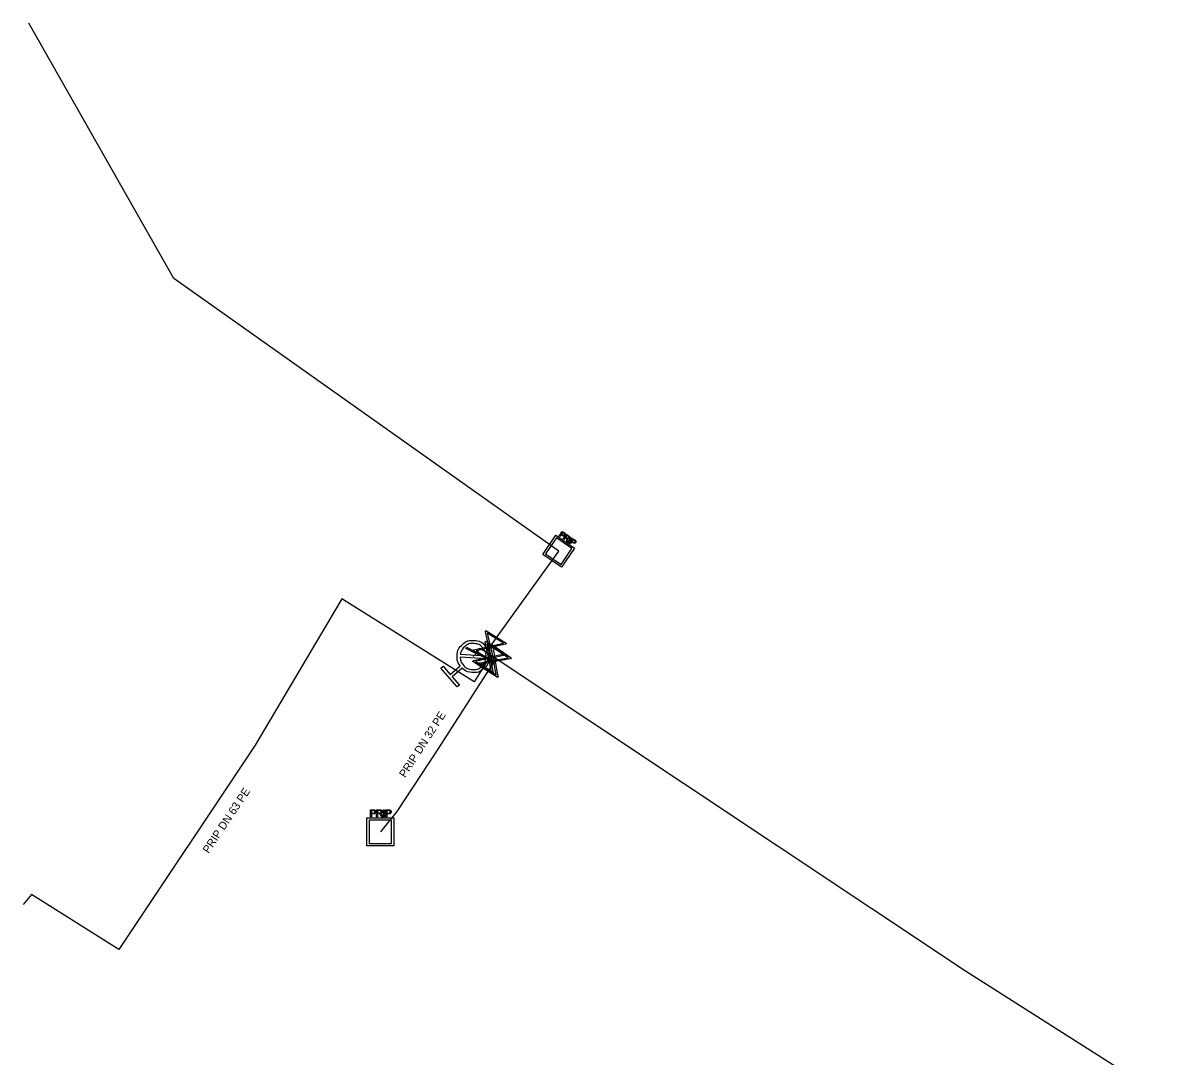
# Model space of a CAD drawing. Extents: x -643842 to -636370, y -1119190 to -1110210.
# Drawn here: x -642878.9 to -642806.8, y -1114819.2 to -1114754.6 of the extents above; entities that cross this region are included whole.
import ezdxf

# ---------------------------------------------------------------- set-up
doc = ezdxf.new("R2010")
doc.units = 0
for name, color, linetype in [('22', 7, 'Continuous'), ('Default', 7, 'Continuous'), ('Level 16', 7, 'Continuous'), ('Level 18', 7, 'Continuous'), ('Level 21', 7, 'Continuous'), ('Level 23', 7, 'Continuous'), ('Level 33', 7, 'Continuous')]:
    doc.layers.add(name, color=color, linetype=linetype)

msp = doc.modelspace()

# ---------------------------------------------------------------- linework, layer by layer
at = {"layer": 'Default'}
for points in [[(-642845.107, -1114786.401), (-642845.077, -1114786.421), (-642845.063, -1114786.435), (-642845.045, -1114786.453), (-642845.037, -1114786.474), (-642845.028, -1114786.494), (-642845.032, -1114786.518), (-642845.036, -1114786.542), (-642845.051, -1114786.564), (-642845.077, -1114786.602), (-642845.118, -1114786.612), (-642845.16, -1114786.622), (-642845.222, -1114786.579)], [(-642845.199, -1114786.545), (-642845.16, -1114786.571), (-642845.135, -1114786.567), (-642845.11, -1114786.564), (-642845.092, -1114786.538), (-642845.08, -1114786.519), (-642845.08, -1114786.5), (-642845.08, -1114786.481), (-642845.092, -1114786.467), (-642845.1, -1114786.457), (-642845.128, -1114786.438)], [(-642844.941, -1114786.858), (-642844.94, -1114786.819), (-642844.941, -1114786.797), (-642844.943, -1114786.776), (-642844.948, -1114786.764), (-642844.953, -1114786.752), (-642844.961, -1114786.744), (-642844.965, -1114786.738), (-642844.981, -1114786.727)], [(-642844.92, -1114786.72), (-642844.892, -1114786.739), (-642844.873, -1114786.744), (-642844.855, -1114786.748), (-642844.839, -1114786.741), (-642844.823, -1114786.734), (-642844.813, -1114786.719), (-642844.799, -1114786.699), (-642844.805, -1114786.675), (-642844.811, -1114786.651), (-642844.844, -1114786.629)], [(-642844.822, -1114786.595), (-642844.783, -1114786.621), (-642844.768, -1114786.644), (-642844.752, -1114786.666), (-642844.754, -1114786.694), (-642844.756, -1114786.723), (-642844.772, -1114786.747), (-642844.794, -1114786.779), (-642844.829, -1114786.787), (-642844.863, -1114786.794), (-642844.91, -1114786.771), (-642844.9, -1114786.79), (-642844.897, -1114786.802), (-642844.89, -1114786.829), (-642844.892, -1114786.863)], [(-642844.445, -1114786.854), (-642844.415, -1114786.874), (-642844.401, -1114786.888), (-642844.383, -1114786.906), (-642844.375, -1114786.926), (-642844.366, -1114786.947), (-642844.37, -1114786.971), (-642844.374, -1114786.995), (-642844.389, -1114787.017), (-642844.415, -1114787.055), (-642844.456, -1114787.065), (-642844.498, -1114787.074), (-642844.56, -1114787.032)], [(-642844.537, -1114786.998), (-642844.499, -1114787.024), (-642844.473, -1114787.02), (-642844.448, -1114787.017), (-642844.43, -1114786.991), (-642844.418, -1114786.972), (-642844.418, -1114786.953), (-642844.418, -1114786.934), (-642844.43, -1114786.919), (-642844.438, -1114786.91), (-642844.466, -1114786.891)], [(-642851.601, -1114794.725), (-642851.815, -1114794.434), (-642851.788, -1114794.069), (-642851.758, -1114793.657), (-642851.444, -1114793.384), (-642851.131, -1114793.113), (-642850.719, -1114793.142), (-642850.306, -1114793.172), (-642850.033, -1114793.486), (-642849.763, -1114793.797), (-642849.791, -1114794.209), (-642849.819, -1114794.622), (-642850.132, -1114794.894), (-642850.445, -1114795.167), (-642850.857, -1114795.139), (-642851.224, -1114795.116), (-642851.481, -1114794.863)], [(-642849.975, -1114794.106), (-642849.987, -1114793.828), (-642850.176, -1114793.61), (-642850.397, -1114793.356), (-642850.732, -1114793.332), (-642851.068, -1114793.308), (-642851.323, -1114793.53), (-642851.541, -1114793.72), (-642851.59, -1114793.993)], [(-642851.603, -1114794.175), (-642851.595, -1114794.455), (-642851.402, -1114794.676), (-642851.181, -1114794.931), (-642850.846, -1114794.955), (-642850.511, -1114794.978), (-642850.256, -1114794.756), (-642850.035, -1114794.564), (-642849.988, -1114794.288)], [(-642857.041, -1114803.719), (-642856.998, -1114803.719), (-642856.975, -1114803.723), (-642856.944, -1114803.729), (-642856.922, -1114803.744), (-642856.9, -1114803.759), (-642856.887, -1114803.785), (-642856.875, -1114803.811), (-642856.875, -1114803.843), (-642856.875, -1114803.899), (-642856.909, -1114803.937), (-642856.944, -1114803.974), (-642857.035, -1114803.974)], [(-642857.035, -1114803.924), (-642856.979, -1114803.924), (-642856.956, -1114803.904), (-642856.934, -1114803.883), (-642856.934, -1114803.845), (-642856.934, -1114803.819), (-642856.947, -1114803.8), (-642856.96, -1114803.781), (-642856.982, -1114803.775), (-642856.997, -1114803.77), (-642857.036, -1114803.77)], [(-642856.567, -1114804.06), (-642856.592, -1114804.021), (-642856.608, -1114804), (-642856.625, -1114803.98), (-642856.638, -1114803.972), (-642856.651, -1114803.964), (-642856.664, -1114803.961), (-642856.673, -1114803.958), (-642856.695, -1114803.958)], [(-642856.639, -1114803.909), (-642856.6, -1114803.909), (-642856.578, -1114803.901), (-642856.556, -1114803.893), (-642856.545, -1114803.876), (-642856.534, -1114803.858), (-642856.534, -1114803.836), (-642856.534, -1114803.807), (-642856.556, -1114803.787), (-642856.578, -1114803.767), (-642856.626, -1114803.767)], [(-642856.627, -1114803.719), (-642856.57, -1114803.719), (-642856.54, -1114803.731), (-642856.51, -1114803.742), (-642856.493, -1114803.772), (-642856.475, -1114803.801), (-642856.475, -1114803.836), (-642856.475, -1114803.883), (-642856.504, -1114803.914), (-642856.534, -1114803.945), (-642856.595, -1114803.953), (-642856.573, -1114803.965), (-642856.562, -1114803.975), (-642856.537, -1114803.997), (-642856.515, -1114804.032)], [(-642856.078, -1114803.72), (-642856.036, -1114803.72), (-642856.012, -1114803.725), (-642855.981, -1114803.731), (-642855.96, -1114803.745), (-642855.938, -1114803.76), (-642855.925, -1114803.786), (-642855.913, -1114803.813), (-642855.913, -1114803.845), (-642855.913, -1114803.901), (-642855.947, -1114803.938), (-642855.981, -1114803.975), (-642856.072, -1114803.975)], [(-642856.072, -1114803.926), (-642856.017, -1114803.926), (-642855.994, -1114803.905), (-642855.971, -1114803.885), (-642855.971, -1114803.846), (-642855.971, -1114803.82), (-642855.984, -1114803.801), (-642855.998, -1114803.782), (-642856.02, -1114803.776), (-642856.034, -1114803.772), (-642856.074, -1114803.772)]]:
    msp.add_open_spline(points, degree=3, dxfattribs=at)
at = {"layer": 'Level 16'}
for points in [[(-642849.988, -1114792.517), (-642848.717, -1114793.312), (-642848.751, -1114793.367), (-642848.878, -1114793.392), (-642849.696, -1114793.582), (-642849.477, -1114794.528), (-642849.511, -1114794.584), (-642850.783, -1114793.789), (-642850.749, -1114793.733), (-642849.801, -1114793.516), (-642849.991, -1114792.698), (-642850.023, -1114792.572), (-642849.988, -1114792.517)], [(-642849.555, -1114795.256), (-642850.816, -1114794.445), (-642850.781, -1114794.39), (-642850.654, -1114794.367), (-642849.834, -1114794.187), (-642850.041, -1114793.239), (-642850.005, -1114793.184), (-642848.744, -1114793.995), (-642848.779, -1114794.05), (-642849.729, -1114794.255), (-642849.55, -1114795.075), (-642849.519, -1114795.201), (-642849.555, -1114795.256)], [(-642849.905, -1114792.679), (-642849.716, -1114793.496), (-642848.9, -1114793.307), (-642849.905, -1114792.679)], [(-642851.21, -1114793.56), (-642849.86, -1114794.213), (-642849.9, -1114794.297), (-642851.251, -1114793.644), (-642851.21, -1114793.56)], [(-642849.591, -1114794.423), (-642849.782, -1114793.602), (-642850.601, -1114793.792), (-642849.591, -1114794.423)], [(-642849.27, -1114795.459), (-642850.499, -1114794.598), (-642850.461, -1114794.544), (-642850.334, -1114794.526), (-642849.507, -1114794.379), (-642849.676, -1114793.424), (-642849.638, -1114793.37), (-642848.41, -1114794.23), (-642848.447, -1114794.284), (-642849.405, -1114794.451), (-642849.258, -1114795.278), (-642849.232, -1114795.405), (-642849.27, -1114795.459)], [(-642849.928, -1114793.345), (-642849.748, -1114794.168), (-642848.926, -1114793.989), (-642849.928, -1114793.345)], [(-642849.567, -1114793.534), (-642849.42, -1114794.364), (-642848.592, -1114794.217), (-642849.567, -1114793.534)], [(-642849.637, -1114795.092), (-642849.815, -1114794.273), (-642850.633, -1114794.452), (-642849.637, -1114795.092)], [(-642849.345, -1114795.292), (-642849.491, -1114794.466), (-642850.315, -1114794.612), (-642849.345, -1114795.292)]]:
    msp.add_lwpolyline(points, dxfattribs=at)
at = {"layer": 'Level 18'}
for points in [[(-642844.447, -1114787.362), (-642845.265, -1114788.561), (-642846.433, -1114787.764), (-642845.615, -1114786.565), (-642844.447, -1114787.362)], [(-642845.584, -1114786.735), (-642846.263, -1114787.731), (-642845.295, -1114788.391), (-642844.616, -1114787.396), (-642845.584, -1114786.735)], [(-642845.42, -1114786.622), (-642845.217, -1114786.325), (-642845.107, -1114786.401)], [(-642845.222, -1114786.579), (-642845.299, -1114786.527), (-642845.381, -1114786.648), (-642845.42, -1114786.622)], [(-642845.128, -1114786.438), (-642845.203, -1114786.386), (-642845.275, -1114786.492)], [(-642845.275, -1114786.492), (-642845.199, -1114786.545)], [(-642845.155, -1114786.802), (-642844.953, -1114786.505), (-642844.822, -1114786.595)], [(-642844.981, -1114786.727), (-642845.026, -1114786.696), (-642845.116, -1114786.829), (-642845.155, -1114786.802)], [(-642844.844, -1114786.629), (-642844.937, -1114786.565), (-642845.003, -1114786.663)], [(-642845.003, -1114786.663), (-642844.92, -1114786.72)], [(-642844.856, -1114787.008), (-642844.653, -1114786.711), (-642844.615, -1114786.737), (-642844.817, -1114787.034), (-642844.856, -1114787.008)], [(-642844.758, -1114787.074), (-642844.556, -1114786.778), (-642844.445, -1114786.854)], [(-642844.892, -1114786.863), (-642844.895, -1114786.979), (-642844.945, -1114786.945), (-642844.941, -1114786.858)], [(-642844.56, -1114787.032), (-642844.637, -1114786.98), (-642844.719, -1114787.101), (-642844.758, -1114787.074)], [(-642844.466, -1114786.891), (-642844.541, -1114786.839), (-642844.614, -1114786.945)], [(-642844.614, -1114786.945), (-642844.537, -1114786.998)], [(-642857.202, -1114804.15), (-642857.202, -1114803.719), (-642857.041, -1114803.719)], [(-642857.035, -1114803.974), (-642857.146, -1114803.974), (-642857.146, -1114804.15), (-642857.202, -1114804.15)], [(-642857.036, -1114803.77), (-642857.146, -1114803.77), (-642857.146, -1114803.924)], [(-642857.146, -1114803.924), (-642857.035, -1114803.924)], [(-642856.818, -1114804.15), (-642856.818, -1114803.719), (-642856.627, -1114803.719)], [(-642856.695, -1114803.958), (-642856.761, -1114803.958), (-642856.761, -1114804.15), (-642856.818, -1114804.15)], [(-642856.626, -1114803.767), (-642856.761, -1114803.767), (-642856.761, -1114803.909)], [(-642856.761, -1114803.909), (-642856.639, -1114803.909)], [(-642856.515, -1114804.032), (-642856.44, -1114804.15), (-642856.512, -1114804.15), (-642856.567, -1114804.06)], [(-642856.381, -1114804.151), (-642856.381, -1114803.72), (-642856.326, -1114803.72), (-642856.326, -1114804.151), (-642856.381, -1114804.151)], [(-642856.239, -1114804.151), (-642856.239, -1114803.72), (-642856.078, -1114803.72)], [(-642856.072, -1114803.975), (-642856.184, -1114803.975), (-642856.184, -1114804.151), (-642856.239, -1114804.151)], [(-642856.074, -1114803.772), (-642856.184, -1114803.772), (-642856.184, -1114803.926)], [(-642856.184, -1114803.926), (-642856.072, -1114803.926)], [(-642855.737, -1114804.226), (-642855.737, -1114805.968), (-642857.433, -1114805.968), (-642857.433, -1114804.226), (-642855.737, -1114804.226)], [(-642857.288, -1114804.374), (-642857.288, -1114805.82), (-642855.882, -1114805.82), (-642855.882, -1114804.374), (-642857.288, -1114804.374)]]:
    msp.add_lwpolyline(points, dxfattribs=at)
at = {"layer": 'Level 21'}
msp.add_lwpolyline([(-642849.95, -1114793.87), (-642849.681, -1114794.066), (-642849.359, -1114794.263), (-642849.358, -1114794.264), (-642820.03, -1114813.79), (-642806.815, -1114822.174)], dxfattribs=at)
at = {"layer": 'Level 23'}
for points in [[(-642845.438, -1114787.561), (-642869.484, -1114770.51), (-642878.542, -1114754.56)], [(-642849.95, -1114793.87), (-642849.75, -1114793.55), (-642849.079, -1114792.618), (-642845.438, -1114787.561)], [(-642849.681, -1114794.066), (-642849.78, -1114794.22), (-642850.72, -1114795.73), (-642858.99, -1114790.54), (-642864.41, -1114799.69), (-642872.93, -1114812.44), (-642878.38, -1114809.01), (-642878.91, -1114809.63)], [(-642849.95, -1114793.87), (-642850.41, -1114793.63), (-642850.56, -1114793.94), (-642850.79, -1114794.14)], [(-642849.358, -1114794.264), (-642849.446, -1114794.401), (-642852.995, -1114799.926), (-642855.557, -1114803.829), (-642856.585, -1114805.093)]]:
    msp.add_lwpolyline(points, dxfattribs=at)
at = {"layer": 'Level 33'}
for points in [[(-642851.59, -1114793.993), (-642849.975, -1114794.106)], [(-642851.481, -1114794.863), (-642852.1, -1114795.402), (-642851.647, -1114795.922), (-642851.786, -1114796.042), (-642852.811, -1114794.863), (-642852.672, -1114794.743), (-642852.22, -1114795.263), (-642851.601, -1114794.725)], [(-642849.988, -1114794.288), (-642851.603, -1114794.175)]]:
    msp.add_lwpolyline(points, dxfattribs=at)

# ---------------------------------------------------------------- texts
at = {"layer": '22'}
for s, rotation, p in [('PRIP DN 32 PE', 57.16492, (-642855.033, -1114801.752)), ('PRIP DN 63 PE', 56.24776, (-642867.316, -1114806.485))]:
    msp.add_text(s, height=0.5, rotation=rotation, dxfattribs=at).set_placement(p)

doc.saveas('drawing.dxf')
